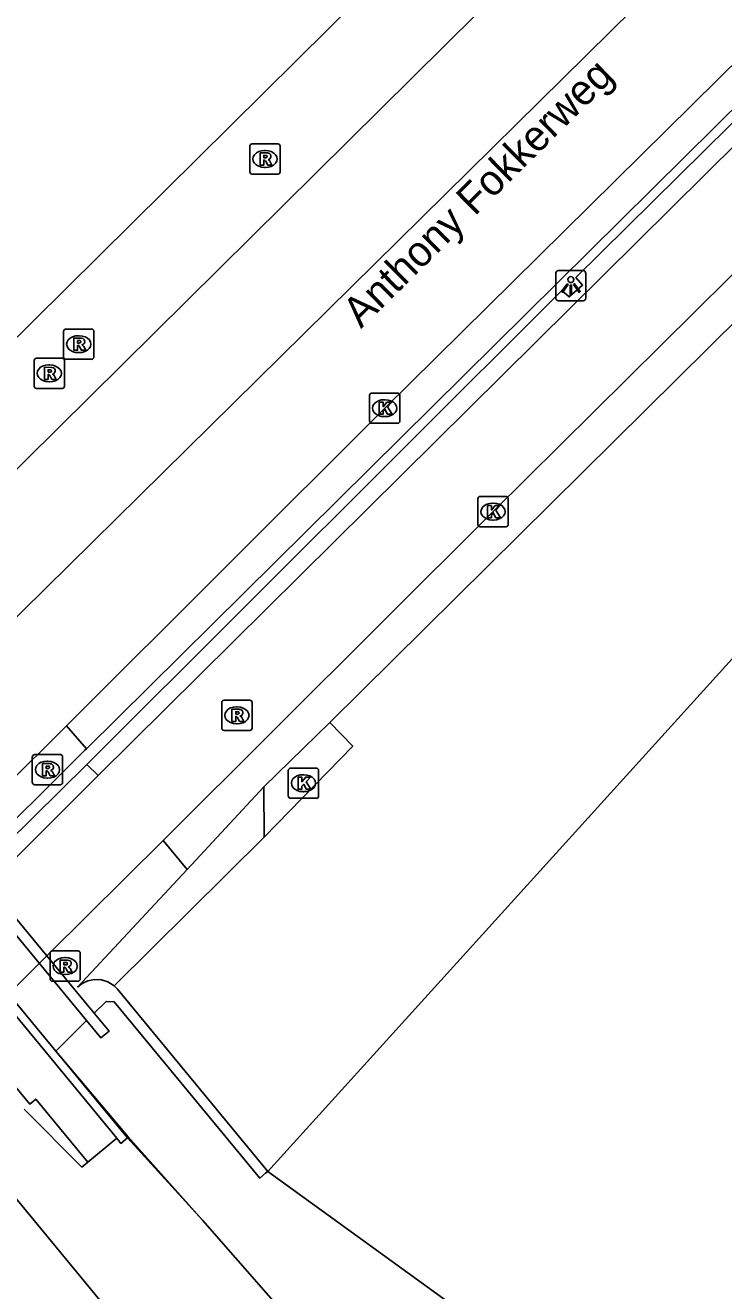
# Model space of a CAD drawing. Extents: x 158132 to 159658, y 385257 to 387209.
# Drawn here: x 158162.37 to 158185.46, y 386647.07 to 386688.85 of the extents above; entities that cross this region are included whole.
import ezdxf

# ---------------------------------------------------------------- set-up
doc = ezdxf.new("R2010")
doc.units = 0
for name, color, linetype in [('IMGEO_Berm_gesloten', 7, 'Continuous'), ('IMGEO_Dek', 7, 'Continuous'), ('IMGEO_Fietspad_gesloten', 7, 'Continuous'), ('IMGEO_Groenvoorziening', 7, 'Continuous'), ('IMGEO_Hek', 7, 'Continuous'), ('IMGEO_Kolk', 7, 'Continuous'), ('IMGEO_Lichtpunt', 7, 'Continuous'), ('IMGEO_Muur', 7, 'Continuous'), ('IMGEO_Openbare_ruimte_label', 7, 'Continuous'), ('IMGEO_Rijbaan_regionaal_gesloten', 7, 'Continuous'), ('IMGEO_Rioolput', 7, 'Continuous'), ('IMGEO_Spoor', 7, 'Continuous'), ('IMGEO_Spoorbaan_halfverhard', 7, 'Continuous'), ('IMGEO_Voetpad_open', 7, 'Continuous')]:
    doc.layers.add(name, color=color, linetype=linetype)

msp = doc.modelspace()

# ---------------------------------------------------------------- linework, layer by layer
at = {"layer": 'IMGEO_Berm_gesloten'}
for points in [[(158164.39, 386664.956), (158163.737, 386665.723)], [(158164.402, 386664.44), (158164.78, 386664.076)]]:
    msp.add_lwpolyline(points, dxfattribs=at)
at = {"layer": 'IMGEO_Dek'}
msp.add_lwpolyline([(158162.332, 386653.06), (158164.243, 386651.152), (158164.437, 386651.312), (158165.393, 386652.102), (158165.533, 386651.932), (158165.749, 386652.11), (158163.38, 386654.98), (158164.398, 386655.985), (158164.87, 386655.413), (158165.14, 386655.636), (158164.648, 386656.232), (158164.009, 386657.006), (158152.629, 386670.789)], dxfattribs=at)
at = {"layer": 'IMGEO_Fietspad_gesloten'}
for points in [[(158166.929, 386661.928), (158177.831, 386672.791), (158195.641, 386690.413), (158213.448, 386707.994), (158229.826, 386724.184), (158245.865, 386740.019), (158255.974, 386750), (158273.421, 386767.226), (158287.876, 386781.076), (158302.733, 386794.486), (158317.908, 386807.551), (158333.873, 386821.194), (158348.872, 386834.387), (158363.571, 386847.967), (158364.204, 386848.569), (158413.601, 386895.545), (158482.856, 386961.221)], [(158254.319, 386752.645), (158251.645, 386750), (158243.908, 386742.347), (158164.78, 386664.076)], [(158164.78, 386664.076), (158161.215, 386660.519), (158160.944, 386660.251)], [(158142.605, 386637.841), (158144.437, 386639.655), (158145.506, 386640.715), (158150.244, 386645.408), (158151.314, 386646.468), (158153.061, 386648.198), (158154.131, 386649.258), (158158.482, 386653.567), (158159.552, 386654.627), (158162.872, 386657.916), (158163.148, 386658.189), (158166.929, 386661.928)]]:
    msp.add_lwpolyline(points, dxfattribs=at)
at = {"layer": 'IMGEO_Groenvoorziening'}
for points in [[(158170.388, 386651.007), (158226.591, 386713.004), (158248.619, 386736.744), (158260.92, 386750), (158267.376, 386756.957), (158272.382, 386764.636)], [(158165.306, 386657.135), (158165.421, 386657.024), (158170.388, 386651.007)], [(158170.388, 386651.007), (158170.311, 386650.944), (158170.118, 386650.784), (158165.311, 386656.607), (158165.041, 386656.62), (158164.648, 386656.232), (158165.14, 386655.636), (158164.87, 386655.413), (158164.398, 386655.985), (158163.38, 386654.98), (158165.749, 386652.11)], [(158186.709, 386639.209), (158170.388, 386651.007)]]:
    msp.add_lwpolyline(points, dxfattribs=at)
at = {"layer": 'IMGEO_Hek'}
for points in [[(158165.776, 386652.151), (158163.38, 386654.98), (158151.361, 386669.538)], [(158194.74, 386629.32), (158193.653, 386628.42), (158192.672, 386627.629), (158191.835, 386626.9), (158189.892, 386625.207), (158189.085, 386624.503), (158184.341, 386630.288), (158176.371, 386639.948), (158171.502, 386645.668), (158168.223, 386649.396), (158165.776, 386652.151)]]:
    msp.add_lwpolyline(points, dxfattribs=at)
at = {"layer": 'IMGEO_Kolk'}
for p, q in [((158173.75, 386675.779), (158173.75, 386676.631)), ((158173.825, 386676.705), (158174.677, 386676.705)), ((158174.751, 386676.631), (158174.751, 386675.779)), ((158174.238, 386676.485), (158174.263, 386676.485)), ((158174.261, 386675.925), (158174.236, 386675.925)), ((158174.677, 386675.705), (158173.825, 386675.705)), ((158177.406, 386673.29), (158178.258, 386673.29)), ((158177.331, 386672.364), (158177.331, 386673.216)), ((158177.819, 386673.07), (158177.844, 386673.07)), ((158178.332, 386673.216), (158178.332, 386672.364)), ((158177.842, 386672.51), (158177.817, 386672.51)), ((158178.258, 386672.29), (158177.406, 386672.29)), ((158171.065, 386663.398), (158171.065, 386664.25)), ((158171.14, 386664.324), (158171.992, 386664.324)), ((158171.553, 386664.104), (158171.578, 386664.104)), ((158172.066, 386664.25), (158172.066, 386663.398)), ((158171.992, 386663.324), (158171.14, 386663.324)), ((158171.576, 386663.544), (158171.551, 386663.544))]:
    msp.add_line(p, q, dxfattribs=at)
for points in [[(158173.75, 386675.779), (158173.75, 386676.631)], [(158173.825, 386676.705), (158174.677, 386676.705)], [(158174.751, 386676.631), (158174.751, 386675.779)], [(158174.071, 386676.405), (158174.194, 386676.405), (158174.194, 386676.254), (158174.324, 386676.405), (158174.488, 386676.405), (158174.342, 386676.254), (158174.495, 386676.005), (158174.343, 386676.005), (158174.258, 386676.169), (158174.194, 386676.102), (158174.194, 386676.005), (158174.071, 386676.005), (158174.071, 386676.405)], [(158174.677, 386675.705), (158173.825, 386675.705)], [(158177.406, 386673.29), (158178.258, 386673.29)], [(158177.331, 386672.364), (158177.331, 386673.216)], [(158177.652, 386672.99), (158177.775, 386672.99), (158177.775, 386672.839), (158177.905, 386672.99), (158178.069, 386672.99), (158177.923, 386672.839), (158178.076, 386672.59), (158177.924, 386672.59), (158177.839, 386672.754), (158177.775, 386672.687), (158177.775, 386672.59), (158177.652, 386672.59), (158177.652, 386672.99)], [(158178.332, 386673.216), (158178.332, 386672.364)], [(158178.258, 386672.29), (158177.406, 386672.29)], [(158171.065, 386663.398), (158171.065, 386664.25)], [(158171.14, 386664.324), (158171.992, 386664.324)], [(158172.066, 386664.25), (158172.066, 386663.398)], [(158171.386, 386664.024), (158171.509, 386664.024), (158171.509, 386663.873), (158171.639, 386664.024), (158171.803, 386664.024), (158171.657, 386663.873), (158171.81, 386663.624), (158171.658, 386663.624), (158171.573, 386663.788), (158171.509, 386663.721), (158171.509, 386663.624), (158171.386, 386663.624), (158171.386, 386664.024)], [(158171.992, 386663.324), (158171.14, 386663.324)]]:
    msp.add_lwpolyline(points, dxfattribs=at)
for centre, start, end in [((158173.827, 386676.629), 91.552, 178.448), ((158173.827, 386676.629), 91.552, 178.448), ((158174.675, 386676.629), 1.552, 88.448), ((158174.675, 386676.629), 1.552, 88.448), ((158173.827, 386675.781), 181.552, 268.448), ((158173.827, 386675.781), 181.552, 268.448), ((158174.675, 386675.781), 271.552, 358.448), ((158174.675, 386675.781), 271.552, 358.448), ((158177.408, 386673.214), 91.552, 178.448), ((158177.408, 386673.214), 91.552, 178.448), ((158178.256, 386673.214), 1.552, 88.448), ((158178.256, 386673.214), 1.552, 88.448), ((158177.408, 386672.366), 181.552, 268.448), ((158177.408, 386672.366), 181.552, 268.448), ((158178.256, 386672.366), 271.552, 358.448), ((158178.256, 386672.366), 271.552, 358.448), ((158171.142, 386664.248), 91.552, 178.448), ((158171.142, 386664.248), 91.552, 178.448), ((158171.99, 386664.248), 1.552, 88.448), ((158171.99, 386664.248), 1.552, 88.448), ((158171.142, 386663.4), 181.552, 268.448), ((158171.142, 386663.4), 181.552, 268.448), ((158171.99, 386663.4), 271.552, 358.448), ((158171.99, 386663.4), 271.552, 358.448)]:
    msp.add_arc(centre, 0.0765, start, end, dxfattribs=at)
for centre, major_axis, ratio, start_param, end_param in [((158174.237, 386676.205), (-0.387, 0.002), 0.722429, 4.712389, 7.853982), ((158174.262, 386676.205), (-0.39, 0.002), 0.717154, 1.570796, 4.712389), ((158177.818, 386672.79), (-0.387, 0.002), 0.722429, 4.712389, 7.853982), ((158177.843, 386672.79), (-0.39, 0.002), 0.717154, 1.570796, 4.712389), ((158171.552, 386663.824), (-0.387, 0.002), 0.722429, 4.712389, 7.853982), ((158171.577, 386663.824), (-0.39, 0.002), 0.717154, 1.570796, 4.712389)]:
    msp.add_ellipse(centre, major_axis=major_axis, ratio=ratio, start_param=start_param, end_param=end_param, dxfattribs=at)
at = {"layer": 'IMGEO_Lichtpunt'}
for p, q in [((158179.903, 386680.651), (158179.903, 386679.844)), ((158179.903, 386680.651), (158179.903, 386679.844)), ((158180.805, 386680.746), (158179.997, 386680.746)), ((158180.805, 386680.746), (158179.997, 386680.746)), ((158180.899, 386679.844), (158180.899, 386680.651)), ((158180.899, 386679.844), (158180.899, 386680.651)), ((158179.997, 386679.75), (158180.805, 386679.75)), ((158179.997, 386679.75), (158180.805, 386679.75))]:
    msp.add_line(p, q, dxfattribs=at)
for points in [[(158180.277, 386680.315), (158180.316, 386680.287), (158180.128, 386680.025), (158180.09, 386680.052), (158180.277, 386680.315)], [(158180.379, 386680.267), (158180.426, 386680.267), (158180.426, 386679.945), (158180.379, 386679.945), (158180.379, 386680.267)], [(158180.489, 386680.287), (158180.527, 386680.314), (158180.714, 386680.052), (158180.675, 386680.024), (158180.489, 386680.287)]]:
    msp.add_lwpolyline(points, dxfattribs=at)
msp.add_circle((158180.402, 386680.449), 0.0994, dxfattribs=at)
for centre, start, end in [((158179.997, 386680.651), 90, 180), ((158179.997, 386680.651), 90, 180), ((158180.805, 386680.651), 0, 90), ((158180.805, 386680.651), 0, 90), ((158179.997, 386679.844), 180, 270), ((158179.997, 386679.844), 180, 270), ((158180.805, 386679.844), 270, 0), ((158180.805, 386679.844), 270, 360)]:
    msp.add_arc(centre, 0.0946, start, end, dxfattribs=at)
at = {"layer": 'IMGEO_Muur'}
for points in [[(158253.93, 386753.047), (158253.723, 386753.249), (158250.436, 386750), (158243.356, 386743.003), (158164.39, 386664.956)], [(158164.402, 386664.44), (158180.102, 386680.091), (158180.345, 386679.876), (158180.789, 386680.271), (158180.568, 386680.523), (158202.614, 386702.271), (158202.844, 386702.063), (158203.297, 386702.475), (158203.057, 386702.738), (158225.025, 386724.517), (158225.254, 386724.279), (158225.715, 386724.699), (158225.484, 386724.953), (158243.546, 386742.778), (158247.139, 386746.324), (158247.356, 386746.114), (158247.811, 386746.559), (158247.615, 386746.757), (158250.871, 386750), (158253.93, 386753.047)], [(158152.379, 386670.543), (158164.398, 386655.985)], [(158163.38, 386654.98), (158151.361, 386669.538)], [(158151.161, 386669.341), (158165.393, 386652.102)], [(158164.437, 386651.312), (158162.718, 386653.394), (158162.517, 386653.229), (158150.089, 386668.283)], [(158140.073, 386640.849), (158141.922, 386642.682), (158142.991, 386643.742), (158147.732, 386648.442), (158148.802, 386649.502), (158150.551, 386651.237), (158151.621, 386652.297), (158155.97, 386656.609), (158157.039, 386657.669), (158160.359, 386660.96), (158160.628, 386661.226), (158164.343, 386664.909), (158164.39, 386664.956)], [(158160.584, 386660.687), (158160.855, 386660.952), (158164.402, 386664.44)]]:
    msp.add_lwpolyline(points, dxfattribs=at)
at = {"layer": 'IMGEO_Rijbaan_regionaal_gesloten'}
for points in [[(158356.589, 386856.236), (158340.238, 386840.168), (158321.676, 386822.629), (158314.244, 386815.736), (158294.951, 386798.316), (158279.955, 386784.775), (158256.904, 386762.898), (158241.824, 386747.948), (158228.64, 386734.94), (158222.931, 386729.307), (158189.476, 386696.3), (158157.589, 386664.888), (158137.101, 386644.381)], [(158157.197, 386673.72), (158234.338, 386750), (158236.05, 386751.693), (158253.35, 386768.8)], [(158255.48, 386766.525), (158238.763, 386750), (158238.059, 386749.304), (158159.168, 386671.322)], [(158163.737, 386665.723), (158174.25, 386676.206), (158192.035, 386693.753), (158209.804, 386711.324), (158226.841, 386728.176), (158242.667, 386743.823), (158248.914, 386750), (158259.078, 386760.052)], [(158163.737, 386665.723), (158161.636, 386663.637), (158159.985, 386662.001), (158159.718, 386661.736), (158156.399, 386658.445), (158155.329, 386657.385), (158150.98, 386653.073), (158149.911, 386652.012), (158148.158, 386650.279), (158147.087, 386649.221), (158142.343, 386644.53), (158141.272, 386643.471), (158139.413, 386641.633)]]:
    msp.add_lwpolyline(points, dxfattribs=at)
at = {"layer": 'IMGEO_Rioolput'}
for p, q in [((158169.794, 386684.007), (158169.794, 386684.859)), ((158169.869, 386684.933), (158170.721, 386684.933)), ((158170.282, 386684.713), (158170.307, 386684.713)), ((158170.795, 386684.859), (158170.795, 386684.007)), ((158170.305, 386684.153), (158170.28, 386684.153)), ((158170.721, 386683.933), (158169.869, 386683.933)), ((158163.638, 386677.892), (158163.638, 386678.744)), ((158163.713, 386678.818), (158164.565, 386678.818)), ((158164.639, 386678.744), (158164.639, 386677.892)), ((158164.126, 386678.598), (158164.151, 386678.598)), ((158164.149, 386678.038), (158164.124, 386678.038)), ((158162.664, 386676.929), (158162.664, 386677.781)), ((158162.739, 386677.855), (158163.591, 386677.855)), ((158163.152, 386677.635), (158163.177, 386677.635)), ((158163.665, 386677.781), (158163.665, 386676.929)), ((158164.565, 386677.818), (158163.713, 386677.818)), ((158163.175, 386677.075), (158163.15, 386677.075)), ((158163.591, 386676.855), (158162.739, 386676.855)), ((158168.864, 386665.639), (158168.864, 386666.491)), ((158168.939, 386666.565), (158169.791, 386666.565)), ((158169.352, 386666.345), (158169.377, 386666.345)), ((158169.865, 386666.491), (158169.865, 386665.639)), ((158169.375, 386665.785), (158169.35, 386665.785)), ((158169.791, 386665.565), (158168.939, 386665.565)), ((158162.604, 386663.845), (158162.604, 386664.697)), ((158162.679, 386664.771), (158163.531, 386664.771)), ((158163.092, 386664.551), (158163.117, 386664.551)), ((158163.605, 386664.697), (158163.605, 386663.845)), ((158163.531, 386663.771), (158162.679, 386663.771)), ((158163.115, 386663.991), (158163.09, 386663.991)), ((158163.264, 386658.285), (158164.116, 386658.285)), ((158163.189, 386657.359), (158163.189, 386658.211)), ((158163.677, 386658.065), (158163.702, 386658.065)), ((158164.19, 386658.211), (158164.19, 386657.359)), ((158163.7, 386657.505), (158163.675, 386657.505)), ((158164.116, 386657.285), (158163.264, 386657.285))]:
    msp.add_line(p, q, dxfattribs=at)
for points in [[(158169.794, 386684.007), (158169.794, 386684.859)], [(158169.869, 386684.933), (158170.721, 386684.933)], [(158170.383, 386684.631), (158170.131, 386684.633), (158170.131, 386684.233)], [(158170.795, 386684.859), (158170.795, 386684.007)], [(158170.131, 386684.233), (158170.255, 386684.233), (158170.255, 386684.395), (158170.266, 386684.395)], [(158170.309, 386684.552), (158170.255, 386684.552), (158170.255, 386684.471)], [(158170.255, 386684.471), (158170.307, 386684.471)], [(158170.313, 386684.366), (158170.384, 386684.233), (158170.524, 386684.233), (158170.459, 386684.359)], [(158170.721, 386683.933), (158169.869, 386683.933)], [(158163.638, 386677.892), (158163.638, 386678.744)], [(158163.713, 386678.818), (158164.565, 386678.818)], [(158164.639, 386678.744), (158164.639, 386677.892)], [(158164.227, 386678.516), (158163.975, 386678.518), (158163.975, 386678.118)], [(158164.153, 386678.437), (158164.099, 386678.437), (158164.099, 386678.356)], [(158164.099, 386678.356), (158164.151, 386678.356)], [(158163.975, 386678.118), (158164.099, 386678.118), (158164.099, 386678.28), (158164.11, 386678.28)], [(158164.157, 386678.251), (158164.228, 386678.118), (158164.368, 386678.118), (158164.303, 386678.244)], [(158162.664, 386676.929), (158162.664, 386677.781)], [(158162.739, 386677.855), (158163.591, 386677.855)], [(158163.253, 386677.553), (158163.001, 386677.555), (158163.001, 386677.155)], [(158163.179, 386677.474), (158163.125, 386677.474), (158163.125, 386677.393)], [(158163.665, 386677.781), (158163.665, 386676.929)], [(158164.565, 386677.818), (158163.713, 386677.818)], [(158163.001, 386677.155), (158163.125, 386677.155), (158163.125, 386677.317), (158163.136, 386677.317)], [(158163.125, 386677.393), (158163.177, 386677.393)], [(158163.183, 386677.288), (158163.254, 386677.155), (158163.394, 386677.155), (158163.329, 386677.281)], [(158163.591, 386676.855), (158162.739, 386676.855)], [(158168.864, 386665.639), (158168.864, 386666.491)], [(158168.939, 386666.565), (158169.791, 386666.565)], [(158169.453, 386666.263), (158169.201, 386666.265), (158169.201, 386665.865)], [(158169.379, 386666.184), (158169.325, 386666.184), (158169.325, 386666.103)], [(158169.865, 386666.491), (158169.865, 386665.639)], [(158169.201, 386665.865), (158169.325, 386665.865), (158169.325, 386666.027), (158169.336, 386666.027)], [(158169.325, 386666.103), (158169.377, 386666.103)], [(158169.383, 386665.998), (158169.454, 386665.865), (158169.594, 386665.865), (158169.529, 386665.991)], [(158169.791, 386665.565), (158168.939, 386665.565)], [(158162.604, 386663.845), (158162.604, 386664.697)], [(158162.679, 386664.771), (158163.531, 386664.771)], [(158163.605, 386664.697), (158163.605, 386663.845)], [(158163.193, 386664.469), (158162.941, 386664.471), (158162.941, 386664.071)], [(158162.941, 386664.071), (158163.065, 386664.071), (158163.065, 386664.233), (158163.076, 386664.233)], [(158163.119, 386664.39), (158163.065, 386664.39), (158163.065, 386664.309)], [(158163.065, 386664.309), (158163.117, 386664.309)], [(158163.123, 386664.204), (158163.194, 386664.071), (158163.334, 386664.071), (158163.269, 386664.197)], [(158163.531, 386663.771), (158162.679, 386663.771)], [(158163.264, 386658.285), (158164.116, 386658.285)], [(158163.189, 386657.359), (158163.189, 386658.211)], [(158163.778, 386657.983), (158163.526, 386657.985), (158163.526, 386657.585)], [(158163.704, 386657.904), (158163.65, 386657.904), (158163.65, 386657.823)], [(158163.65, 386657.823), (158163.702, 386657.823)], [(158164.19, 386658.211), (158164.19, 386657.359)], [(158163.526, 386657.585), (158163.65, 386657.585), (158163.65, 386657.747), (158163.661, 386657.747)], [(158163.708, 386657.718), (158163.779, 386657.585), (158163.919, 386657.585), (158163.854, 386657.711)], [(158164.116, 386657.285), (158163.264, 386657.285)]]:
    msp.add_lwpolyline(points, dxfattribs=at)
for centre, radius, start, end in [((158169.871, 386684.857), 0.0765, 91.552, 178.448), ((158169.871, 386684.857), 0.0765, 91.552, 178.448), ((158170.382, 386684.521), 0.109, 350.3612, 89.416), ((158170.719, 386684.857), 0.0765, 1.552, 88.448), ((158170.719, 386684.857), 0.0765, 1.552, 88.448), ((158170.265, 386684.342), 0.0533, 26.0293, 88.6989), ((158170.291, 386684.66), 0.19, 274.7715, 282.9687), ((158170.315, 386684.456), 0.0964, 77.0061, 93.1865), ((158170.329, 386684.513), 0.0378, 276.6634, 79.6772), ((158170.38, 386684.521), 0.112, 277.5842, 350.9817), ((158170.364, 386684.306), 0.108, 29.5134, 73.7905), ((158169.871, 386684.009), 0.0765, 181.552, 268.448), ((158169.871, 386684.009), 0.0765, 181.552, 268.448), ((158170.719, 386684.009), 0.0765, 271.552, 358.448), ((158170.719, 386684.009), 0.0765, 271.552, 358.448), ((158163.715, 386678.742), 0.0765, 91.552, 178.448), ((158163.715, 386678.742), 0.0765, 91.552, 178.448), ((158164.563, 386678.742), 0.0765, 1.552, 88.448), ((158164.563, 386678.742), 0.0765, 1.552, 88.448), ((158164.135, 386678.545), 0.19, 274.7715, 282.9687), ((158164.159, 386678.341), 0.0964, 77.0061, 93.1865), ((158164.173, 386678.398), 0.0378, 276.6634, 79.6772), ((158164.226, 386678.406), 0.109, 350.3612, 89.416), ((158164.224, 386678.406), 0.112, 277.5842, 350.9817), ((158164.208, 386678.191), 0.108, 29.5134, 73.7905), ((158163.715, 386677.894), 0.0765, 181.552, 268.448), ((158163.715, 386677.894), 0.0765, 181.552, 268.448), ((158164.109, 386678.227), 0.0533, 26.0293, 88.6989), ((158164.563, 386677.894), 0.0765, 271.552, 358.448), ((158164.563, 386677.894), 0.0765, 271.552, 358.448), ((158162.741, 386677.779), 0.0765, 91.552, 178.448), ((158162.741, 386677.779), 0.0765, 91.552, 178.448), ((158163.185, 386677.378), 0.0964, 77.0061, 93.1865), ((158163.199, 386677.435), 0.0378, 276.6634, 79.6772), ((158163.252, 386677.443), 0.109, 350.3612, 89.416), ((158163.589, 386677.779), 0.0765, 1.552, 88.448), ((158163.589, 386677.779), 0.0765, 1.552, 88.448), ((158163.135, 386677.264), 0.0533, 26.0293, 88.6989), ((158163.161, 386677.582), 0.19, 274.7715, 282.9687), ((158163.25, 386677.443), 0.112, 277.5842, 350.9817), ((158163.234, 386677.228), 0.108, 29.5134, 73.7905), ((158162.741, 386676.931), 0.0765, 181.552, 268.448), ((158162.741, 386676.931), 0.0765, 181.552, 268.448), ((158163.589, 386676.931), 0.0765, 271.552, 358.448), ((158163.589, 386676.931), 0.0765, 271.552, 358.448), ((158168.941, 386666.489), 0.0765, 91.552, 178.448), ((158168.941, 386666.489), 0.0765, 91.552, 178.448), ((158169.385, 386666.088), 0.0964, 77.0061, 93.1865), ((158169.399, 386666.145), 0.0378, 276.6634, 79.6772), ((158169.452, 386666.153), 0.109, 350.3612, 89.416), ((158169.789, 386666.489), 0.0765, 1.552, 88.448), ((158169.789, 386666.489), 0.0765, 1.552, 88.448), ((158169.335, 386665.974), 0.0533, 26.0293, 88.6989), ((158169.361, 386666.292), 0.19, 274.7715, 282.9687), ((158169.45, 386666.153), 0.112, 277.5842, 350.9817), ((158169.434, 386665.938), 0.108, 29.5134, 73.7905), ((158168.941, 386665.641), 0.0765, 181.552, 268.448), ((158168.941, 386665.641), 0.0765, 181.552, 268.448), ((158169.789, 386665.641), 0.0765, 271.552, 358.448), ((158169.789, 386665.641), 0.0765, 271.552, 358.448), ((158162.681, 386664.695), 0.0765, 91.552, 178.448), ((158162.681, 386664.695), 0.0765, 91.552, 178.448), ((158163.529, 386664.695), 0.0765, 1.552, 88.448), ((158163.529, 386664.695), 0.0765, 1.552, 88.448), ((158163.075, 386664.18), 0.0533, 26.0293, 88.6989), ((158163.101, 386664.498), 0.19, 274.7715, 282.9687), ((158163.125, 386664.294), 0.0964, 77.0061, 93.1865), ((158163.139, 386664.351), 0.0378, 276.6634, 79.6772), ((158163.192, 386664.359), 0.109, 350.3612, 89.416), ((158163.19, 386664.359), 0.112, 277.5842, 350.9817), ((158163.174, 386664.144), 0.108, 29.5134, 73.7905), ((158162.681, 386663.847), 0.0765, 181.552, 268.448), ((158162.681, 386663.847), 0.0765, 181.552, 268.448), ((158163.529, 386663.847), 0.0765, 271.552, 358.448), ((158163.529, 386663.847), 0.0765, 271.552, 358.448), ((158163.266, 386658.209), 0.0765, 91.552, 178.448), ((158163.266, 386658.209), 0.0765, 91.552, 178.448), ((158164.114, 386658.209), 0.0765, 1.552, 88.448), ((158164.114, 386658.209), 0.0765, 1.552, 88.448), ((158163.686, 386658.012), 0.19, 274.7715, 282.9687), ((158163.71, 386657.808), 0.0964, 77.0061, 93.1865), ((158163.724, 386657.865), 0.0378, 276.6634, 79.6772), ((158163.777, 386657.873), 0.109, 350.3612, 89.416), ((158163.775, 386657.873), 0.112, 277.5842, 350.9817), ((158163.66, 386657.694), 0.0533, 26.0293, 88.6989), ((158163.759, 386657.658), 0.108, 29.5134, 73.7905), ((158163.266, 386657.361), 0.0765, 181.552, 268.448), ((158163.266, 386657.361), 0.0765, 181.552, 268.448), ((158164.114, 386657.361), 0.0765, 271.552, 358.448), ((158164.114, 386657.361), 0.0765, 271.552, 358.448)]:
    msp.add_arc(centre, radius, start, end, dxfattribs=at)
for centre, major_axis, ratio, start_param, end_param in [((158170.281, 386684.433), (-0.387, 0.002), 0.722429, 4.712389, 7.853982), ((158170.306, 386684.433), (-0.39, 0.002), 0.717154, 1.570796, 4.712389), ((158164.125, 386678.318), (-0.387, 0.002), 0.722429, 4.712389, 7.853982), ((158164.15, 386678.318), (-0.39, 0.002), 0.717154, 1.570796, 4.712389), ((158163.151, 386677.355), (-0.387, 0.002), 0.722429, 4.712389, 7.853982), ((158163.176, 386677.355), (-0.39, 0.002), 0.717154, 1.570796, 4.712389), ((158169.351, 386666.065), (-0.387, 0.002), 0.722429, 4.712389, 7.853982), ((158169.376, 386666.065), (-0.39, 0.002), 0.717154, 1.570796, 4.712389), ((158163.091, 386664.271), (-0.387, 0.002), 0.722429, 4.712389, 7.853982), ((158163.116, 386664.271), (-0.39, 0.002), 0.717154, 1.570796, 4.712389), ((158163.676, 386657.785), (-0.387, 0.002), 0.722429, 4.712389, 7.853982), ((158163.701, 386657.785), (-0.39, 0.002), 0.717154, 1.570796, 4.712389)]:
    msp.add_ellipse(centre, major_axis=major_axis, ratio=ratio, start_param=start_param, end_param=end_param, dxfattribs=at)
at = {"layer": 'IMGEO_Spoor'}
msp.add_lwpolyline([(158160.436, 386652.072), (158174.642, 386634.865), (158390.875, 386373.266), (158437.141, 386317.092)], dxfattribs=at)
at = {"layer": 'IMGEO_Spoorbaan_halfverhard'}
msp.add_lwpolyline([(158189.085, 386624.503), (158184.341, 386630.288), (158176.371, 386639.948), (158171.502, 386645.668), (158168.223, 386649.396), (158165.749, 386652.11)], dxfattribs=at)
at = {"layer": 'IMGEO_Voetpad_open'}
for points in [[(158272.382, 386764.636), (158257.577, 386750), (158246.599, 386739.147), (158172.433, 386665.825)], [(158172.433, 386665.825), (158170.257, 386663.703)], [(158172.433, 386665.825), (158173.192, 386665.043), (158170.261, 386662.044)], [(158170.257, 386663.703), (158167.716, 386660.977)], [(158170.261, 386662.044), (158170.257, 386663.703)], [(158165.306, 386657.135), (158170.261, 386662.044)], [(158167.716, 386660.977), (158166.929, 386661.928)], [(158164.094, 386657.091), (158167.716, 386660.977)], [(158164.094, 386657.091), (158164.249, 386657.214), (158164.441, 386657.304), (158164.659, 386657.348), (158164.885, 386657.337), (158165.097, 386657.271), (158165.279, 386657.161), (158165.306, 386657.135)]]:
    msp.add_lwpolyline(points, dxfattribs=at)

# ---------------------------------------------------------------- texts
at = {"layer": 'IMGEO_Openbare_ruimte_label'}
msp.add_text('Anthony Fokkerweg', height=1, rotation=44.6758, dxfattribs=at).set_placement((158173.468, 386678.811))

doc.saveas('drawing.dxf')
